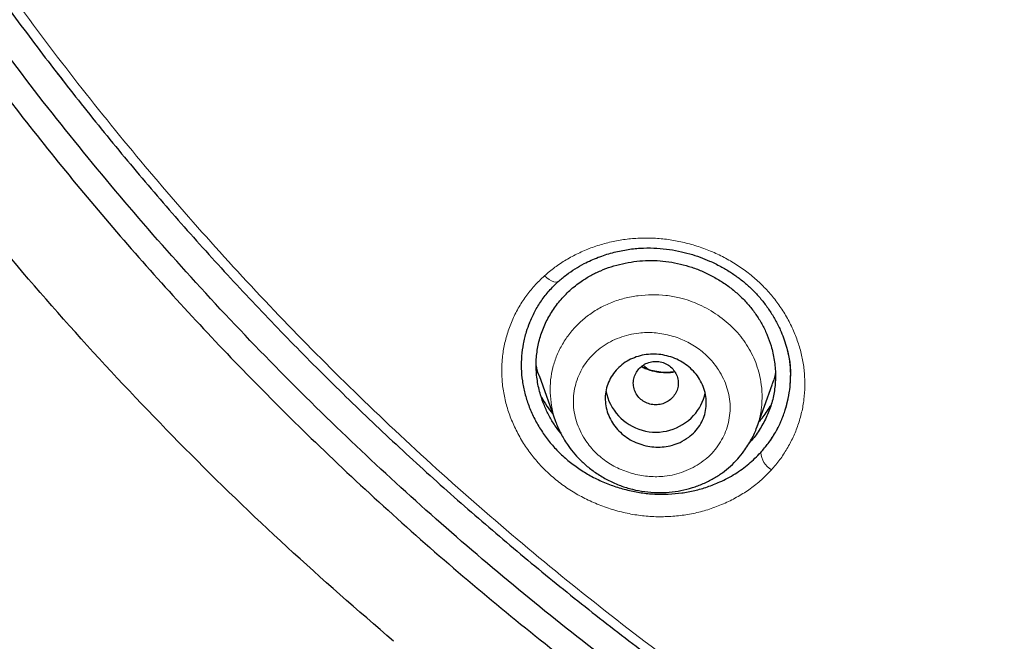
# Model space of a CAD drawing. Header units: millimetres. Extents: x 8 to 846, y 12 to 2113.
# Tile 267 of 515: x 432 to 450, y 1782 to 1793. Entities that reach past the tile are written whole.
import ezdxf

# ---------------------------------------------------------------- set-up
doc = ezdxf.new("R2010")
doc.units = ezdxf.units.MM

msp = doc.modelspace()

# ---------------------------------------------------------------- linework, layer by layer
at = {"color": 7, "linetype": 'Continuous', "lineweight": 30}
for p, q in [((432.777, 1791.701), (432.777, 1791.706)), ((432.777, 1791.701), (432.857, 1791.603)), ((441.345, 1786.329), (441.636, 1785.513)), ((445.82, 1786.309), (445.82, 1786.331)), ((445.224, 1785.407), (445.494, 1786.163)), ((441.651, 1785.49), (441.641, 1785.515))]:
    msp.add_line(p, q, dxfattribs=at)
at = {"color": 8, "linetype": 'Continuous', "lineweight": 0}
msp.add_line((443.2, 1786.515), (443.295, 1786.438), dxfattribs=at)
at = {"color": 8, "linetype": 'Continuous', "lineweight": 0, "flags": 128}
msp.add_lwpolyline([(441.441, 1788.107), (441.484, 1788.07), (441.527, 1788.039), (441.569, 1788.016), (441.608, 1788), (441.642, 1787.994), (441.67, 1787.997), (441.684, 1788.003)], dxfattribs=at)
at = {"color": 7, "linetype": 'Continuous', "lineweight": 30}
for centre, radius, start, end in [((443.425, 1786.229), 0.907, 190.9107, 317.7074), ((443.465, 1786.2), 0.859, 317.3623, 347.7379)]:
    msp.add_arc(centre, radius, start, end, dxfattribs=at)
at = {"color": 8, "linetype": 'Continuous', "lineweight": 0}
msp.add_arc((445.674, 1784.981), 0.381, 182.9242, 239.8902, dxfattribs=at)
at = {"color": 7, "linetype": 'Continuous', "lineweight": 30}
for points, knots in [([(438.753, 1781.597), (438.116, 1782.151), (436.841, 1783.26), (435.025, 1785.022), (433.286, 1786.854), (431.632, 1788.759), (430.064, 1790.73), (428.585, 1792.765), (427.198, 1794.859), (425.906, 1797.008), (424.711, 1799.21), (423.615, 1801.459), (422.622, 1803.753), (421.734, 1806.086), (420.951, 1808.454), (420.274, 1810.852), (419.705, 1813.277), (419.244, 1815.722), (418.892, 1818.185), (418.651, 1820.66), (418.52, 1823.142), (418.502, 1825.628), (418.596, 1828.113), (418.802, 1830.591), (419.118, 1833.058), (419.543, 1835.51), (420.077, 1837.942), (420.719, 1840.349), (421.467, 1842.727), (422.321, 1845.072), (423.281, 1847.379), (424.343, 1849.643), (425.506, 1851.861), (426.768, 1854.028), (428.124, 1856.141), (429.573, 1858.195), (431.112, 1860.187), (432.739, 1862.114), (434.45, 1863.97), (436.243, 1865.754), (438.115, 1867.459), (440.062, 1869.085), (442.08, 1870.628), (444.165, 1872.085), (446.313, 1873.455), (448.52, 1874.735), (450.781, 1875.922), (453.094, 1877.013), (455.453, 1878.006), (457.856, 1878.898), (460.296, 1879.689), (462.768, 1880.377), (465.27, 1880.962), (467.794, 1881.442), (470.338, 1881.818), (472.897, 1882.085), (475.465, 1882.254), (477.18, 1882.275), (478.038, 1882.285)], [0, 0, 0, 0, 0.017858, 0.035716, 0.053573, 0.07143, 0.089286, 0.107143, 0.124999, 0.142856, 0.160713, 0.178571, 0.196429, 0.214287, 0.232143, 0.25, 0.267856, 0.285712, 0.303568, 0.321425, 0.339282, 0.35714, 0.374998, 0.392856, 0.410713, 0.42857, 0.446428, 0.464285, 0.482142, 0.499999, 0.517857, 0.535714, 0.553571, 0.571428, 0.589285, 0.607142, 0.624999, 0.642856, 0.660713, 0.67857, 0.696427, 0.714284, 0.732141, 0.749999, 0.767857, 0.785715, 0.803573, 0.821432, 0.83929, 0.857149, 0.875005, 0.892861, 0.910716, 0.928572, 0.946428, 0.964284, 0.982141, 1, 1, 1, 1]), ([(478.038, 1879.997), (477.434, 1879.991), (476.226, 1879.981), (474.416, 1879.894), (472.608, 1879.756), (470.804, 1879.561), (469.003, 1879.311), (467.209, 1879.007), (465.477, 1878.659), (463.811, 1878.274), (462.213, 1877.858), (460.632, 1877.398), (459.069, 1876.896), (457.523, 1876.351), (455.942, 1875.743), (454.328, 1875.068), (452.688, 1874.322), (451.077, 1873.528), (449.495, 1872.687), (447.943, 1871.799), (446.418, 1870.862), (444.963, 1869.906), (443.577, 1868.935), (442.263, 1867.956), (440.98, 1866.942), (439.728, 1865.894), (438.508, 1864.811), (437.286, 1863.661), (436.066, 1862.443), (434.855, 1861.154), (433.687, 1859.829), (432.562, 1858.469), (431.48, 1857.073), (430.439, 1855.639), (429.469, 1854.212), (428.569, 1852.798), (427.74, 1851.406), (426.955, 1849.994), (426.213, 1848.564), (425.516, 1847.115), (424.843, 1845.604), (424.201, 1844.032), (423.594, 1842.398), (423.04, 1840.745), (422.54, 1839.075), (422.094, 1837.387), (421.7, 1835.679), (421.369, 1834.004), (421.099, 1832.367), (420.884, 1830.775), (420.717, 1829.182), (420.598, 1827.587), (420.528, 1825.989), (420.504, 1824.343), (420.533, 1822.652), (420.62, 1820.915), (420.763, 1819.181), (420.964, 1817.448), (421.221, 1815.717), (421.535, 1813.99), (421.894, 1812.32), (422.291, 1810.712), (422.722, 1809.167), (423.197, 1807.638), (423.717, 1806.125), (424.282, 1804.628), (424.911, 1803.102), (425.607, 1801.549), (426.376, 1799.973), (427.196, 1798.42), (428.07, 1796.89), (428.995, 1795.381), (429.97, 1793.901), (430.962, 1792.492), (431.963, 1791.158), (432.969, 1789.893), (434.012, 1788.658), (435.091, 1787.454), (436.206, 1786.279), (437.391, 1785.101), (438.65, 1783.923), (439.984, 1782.75), (441.359, 1781.617), (442.774, 1780.524), (444.229, 1779.47), (445.719, 1778.46), (447.195, 1777.524), (448.649, 1776.661), (450.081, 1775.864), (451.534, 1775.109), (453.009, 1774.395), (454.505, 1773.722), (456.07, 1773.071), (457.704, 1772.447), (459.405, 1771.856), (461.124, 1771.317), (462.86, 1770.83), (464.614, 1770.395), (466.381, 1770.014), (468.109, 1769.696), (469.793, 1769.436), (471.432, 1769.23), (473.076, 1769.069), (474.725, 1768.955), (476.38, 1768.884), (477.485, 1768.875), (478.038, 1768.871)], [0, 0, 0, 0, 0.01003, 0.020054, 0.030083, 0.040124, 0.050187, 0.060282, 0.070362, 0.079553, 0.088711, 0.097842, 0.106955, 0.116055, 0.12515, 0.135215, 0.145244, 0.155247, 0.165233, 0.175211, 0.185191, 0.195231, 0.204429, 0.213609, 0.222777, 0.23194, 0.241107, 0.250284, 0.260264, 0.270231, 0.280194, 0.290164, 0.300149, 0.31016, 0.320251, 0.329484, 0.338685, 0.347862, 0.357022, 0.366175, 0.375328, 0.385279, 0.395221, 0.405163, 0.415118, 0.425096, 0.435106, 0.445185, 0.454404, 0.463594, 0.472765, 0.481925, 0.491084, 0.500249, 0.510205, 0.520158, 0.530119, 0.540101, 0.550114, 0.56017, 0.570237, 0.579425, 0.588586, 0.597726, 0.606856, 0.615983, 0.625115, 0.635087, 0.645061, 0.655045, 0.665052, 0.67509, 0.685171, 0.695207, 0.70436, 0.713496, 0.722621, 0.731743, 0.74087, 0.750008, 0.759978, 0.769956, 0.779952, 0.789974, 0.800033, 0.810138, 0.820182, 0.829338, 0.838477, 0.847605, 0.856731, 0.86586, 0.875, 0.885017, 0.895019, 0.905016, 0.915017, 0.92503, 0.935066, 0.945076, 0.954226, 0.963368, 0.97251, 0.981657, 0.990818, 1, 1, 1, 1]), ([(535.073, 1824.397), (535.066, 1823.725), (535.051, 1822.382), (534.932, 1820.371), (534.742, 1818.364), (534.474, 1816.362), (534.129, 1814.366), (533.717, 1812.417), (533.244, 1810.522), (532.715, 1808.685), (532.121, 1806.869), (531.461, 1805.073), (530.724, 1803.268), (529.908, 1801.458), (529.008, 1799.648), (528.038, 1797.869), (527, 1796.122), (525.893, 1794.407), (524.742, 1792.761), (523.556, 1791.186), (522.339, 1789.684), (521.07, 1788.224), (519.748, 1786.806), (518.352, 1785.41), (516.88, 1784.039), (515.33, 1782.699), (513.726, 1781.411), (512.067, 1780.176), (510.358, 1778.997), (508.639, 1777.9), (506.922, 1776.885), (505.209, 1775.949), (503.465, 1775.073), (501.691, 1774.255), (499.855, 1773.483), (497.956, 1772.762), (495.995, 1772.096), (494.005, 1771.499), (491.985, 1770.97), (489.939, 1770.512), (487.915, 1770.132), (485.922, 1769.828), (483.966, 1769.596), (482.008, 1769.43), (480.046, 1769.329), (478.039, 1769.294), (475.989, 1769.329), (473.899, 1769.439), (471.814, 1769.623), (469.736, 1769.882), (467.665, 1770.215), (465.649, 1770.612), (463.692, 1771.068), (461.798, 1771.576), (459.928, 1772.146), (458.081, 1772.777), (456.215, 1773.485), (454.335, 1774.275), (452.445, 1775.15), (450.593, 1776.091), (448.777, 1777.097), (446.997, 1778.168), (445.29, 1779.281), (443.66, 1780.427), (442.108, 1781.599), (440.602, 1782.82), (439.144, 1784.088), (437.701, 1785.433), (436.278, 1786.855), (434.883, 1788.358), (433.548, 1789.908), (432.272, 1791.504), (431.053, 1793.15), (429.917, 1794.808), (428.862, 1796.472), (427.89, 1798.133), (426.98, 1799.822), (426.132, 1801.539), (425.331, 1803.319), (424.581, 1805.161), (423.889, 1807.061), (423.27, 1808.981), (422.725, 1810.921), (422.252, 1812.885), (421.859, 1814.835), (421.544, 1816.763), (421.303, 1818.662), (421.132, 1820.568), (421.025, 1822.48), (421.012, 1823.758), (421.006, 1824.397)], [0, 0, 0, 0, 0.011647, 0.023279, 0.034914, 0.046569, 0.058262, 0.069997, 0.081033, 0.092045, 0.103046, 0.114051, 0.125075, 0.136674, 0.148268, 0.159874, 0.171507, 0.183184, 0.194903, 0.205931, 0.216944, 0.227954, 0.238974, 0.250018, 0.2616, 0.2732, 0.284834, 0.296518, 0.308264, 0.319998, 0.330999, 0.341975, 0.352941, 0.363907, 0.374886, 0.386463, 0.398058, 0.409684, 0.421356, 0.433089, 0.444843, 0.455871, 0.466863, 0.477832, 0.488791, 0.499751, 0.51144, 0.523115, 0.53479, 0.54648, 0.558201, 0.569925, 0.580927, 0.591892, 0.602833, 0.61376, 0.624687, 0.6364, 0.648087, 0.659761, 0.671439, 0.683135, 0.694871, 0.705904, 0.716895, 0.727858, 0.738804, 0.749746, 0.761426, 0.773081, 0.784724, 0.796373, 0.808043, 0.819784, 0.830839, 0.841857, 0.852852, 0.863839, 0.87483, 0.886496, 0.898127, 0.909738, 0.921348, 0.932974, 0.944696, 0.955762, 0.96681, 0.977856, 0.988914, 1, 1, 1, 1]), ([(421.626, 1820.903), (421.63, 1820.848), (421.638, 1820.728), (421.654, 1820.534), (421.672, 1820.308), (421.694, 1820.05), (421.718, 1819.768), (421.746, 1819.472), (421.791, 1819.007), (421.859, 1818.385), (421.95, 1817.641), (422.046, 1816.946), (422.144, 1816.293), (422.248, 1815.649), (422.388, 1814.851), (422.571, 1813.899), (422.809, 1812.791), (423.069, 1811.69), (423.366, 1810.544), (423.702, 1809.355), (424.082, 1808.125), (424.492, 1806.904), (424.931, 1805.693), (425.4, 1804.494), (425.898, 1803.305), (426.425, 1802.129), (426.982, 1800.963), (427.568, 1799.808), (428.184, 1798.665), (428.827, 1797.536), (429.497, 1796.422), (430.191, 1795.329), (430.906, 1794.258), (431.643, 1793.211), (432.404, 1792.18), (433.193, 1791.161), (434.012, 1790.153), (434.861, 1789.158), (435.735, 1788.183), (436.632, 1787.229), (437.552, 1786.295), (438.495, 1785.382), (439.46, 1784.492), (440.448, 1783.623), (441.456, 1782.778), (442.484, 1781.956), (443.532, 1781.157), (444.593, 1780.386), (445.664, 1779.645), (446.746, 1778.932), (447.844, 1778.245), (448.965, 1777.577), (450.11, 1776.931), (451.277, 1776.306), (452.46, 1775.709), (453.658, 1775.139), (454.869, 1774.596), (456.094, 1774.081), (457.331, 1773.595), (458.58, 1773.137), (459.839, 1772.709), (461.107, 1772.309), (462.385, 1771.938), (463.664, 1771.598), (464.943, 1771.288), (466.219, 1771.01), (467.501, 1770.76), (468.797, 1770.537), (470.107, 1770.342), (471.43, 1770.175), (472.758, 1770.039), (474.088, 1769.933), (475.422, 1769.858), (476.759, 1769.813), (478.097, 1769.8), (479.434, 1769.816), (480.768, 1769.863), (482.099, 1769.941), (483.426, 1770.049), (484.743, 1770.187), (486.047, 1770.353), (487.339, 1770.547), (488.626, 1770.769), (489.917, 1771.022), (491.21, 1771.306), (492.506, 1771.622), (493.795, 1771.967), (495.075, 1772.341), (496.346, 1772.744), (497.606, 1773.176), (498.855, 1773.637), (500.09, 1774.126), (501.311, 1774.642), (502.519, 1775.186), (503.712, 1775.757), (504.885, 1776.351), (506.035, 1776.969), (507.163, 1777.608), (508.276, 1778.272), (509.381, 1778.965), (510.477, 1779.688), (511.562, 1780.442), (512.63, 1781.221), (513.679, 1782.023), (514.708, 1782.85), (515.716, 1783.699), (516.702, 1784.57), (517.665, 1785.462), (518.604, 1786.374), (519.52, 1787.308), (520.413, 1788.262), (521.278, 1789.231), (522.113, 1790.213), (522.92, 1791.208), (523.703, 1792.221), (524.468, 1793.259), (525.213, 1794.322), (525.937, 1795.408), (526.634, 1796.511), (527.304, 1797.629), (527.946, 1798.761), (528.56, 1799.908), (529.145, 1801.065), (529.7, 1802.233), (530.225, 1803.411), (530.721, 1804.6), (531.188, 1805.802), (531.625, 1807.014), (532.033, 1808.237), (532.412, 1809.468), (532.76, 1810.708), (533.079, 1811.955), (533.367, 1813.208), (533.624, 1814.467), (533.814, 1815.524), (533.953, 1816.388), (534.053, 1817.064), (534.148, 1817.769), (534.222, 1818.387), (534.279, 1818.901), (534.319, 1819.295), (534.354, 1819.667), (534.38, 1819.972), (534.4, 1820.216), (534.415, 1820.402), (534.427, 1820.561), (534.437, 1820.692), (534.446, 1820.792), (534.451, 1820.852), (534.453, 1820.878)], [0, 0, 0, 0, 0.000972, 0.00214, 0.003506, 0.005071, 0.006833, 0.008669, 0.010483, 0.01536, 0.020074, 0.024147, 0.02815, 0.032108, 0.036022, 0.042913, 0.049781, 0.056648, 0.063516, 0.07132, 0.079124, 0.086927, 0.094729, 0.102526, 0.110315, 0.118106, 0.125905, 0.133736, 0.141568, 0.149401, 0.157234, 0.165071, 0.172773, 0.180477, 0.188169, 0.195855, 0.203695, 0.211534, 0.219373, 0.22721, 0.235046, 0.242882, 0.250729, 0.258566, 0.266406, 0.274247, 0.282088, 0.289927, 0.297623, 0.305312, 0.312993, 0.320676, 0.328514, 0.336353, 0.344191, 0.352031, 0.359872, 0.367717, 0.37557, 0.383406, 0.391244, 0.399082, 0.406919, 0.414756, 0.42245, 0.430139, 0.437816, 0.445493, 0.45333, 0.461167, 0.469006, 0.476845, 0.484688, 0.492542, 0.500414, 0.508269, 0.516104, 0.523931, 0.531754, 0.539576, 0.547258, 0.554937, 0.562615, 0.570292, 0.578136, 0.585988, 0.593841, 0.601695, 0.60955, 0.617404, 0.625259, 0.633094, 0.640923, 0.648747, 0.656569, 0.664391, 0.672072, 0.679754, 0.687435, 0.695118, 0.702963, 0.710816, 0.718673, 0.72653, 0.734389, 0.742246, 0.7501, 0.757929, 0.765748, 0.773567, 0.781388, 0.789209, 0.796892, 0.804574, 0.81226, 0.819951, 0.82781, 0.835667, 0.843519, 0.85137, 0.859219, 0.867068, 0.874915, 0.882713, 0.890504, 0.898295, 0.906097, 0.913906, 0.921715, 0.929526, 0.937336, 0.945145, 0.952949, 0.960746, 0.968542, 0.972526, 0.976679, 0.980999, 0.985489, 0.988029, 0.990437, 0.992707, 0.994838, 0.996024, 0.997162, 0.998233, 0.998944, 0.999532, 1, 1, 1, 1]), ([(441.684, 1788.003), (441.733, 1788.044), (441.828, 1788.126), (441.985, 1788.232), (442.172, 1788.34), (442.392, 1788.439), (442.644, 1788.521), (442.896, 1788.575), (443.143, 1788.602), (443.382, 1788.605), (443.61, 1788.586), (443.825, 1788.55), (444.025, 1788.501), (444.209, 1788.441), (444.394, 1788.367), (444.575, 1788.279), (444.75, 1788.176), (444.91, 1788.064), (445.059, 1787.942), (445.2, 1787.805), (445.33, 1787.656), (445.448, 1787.495), (445.553, 1787.323), (445.636, 1787.158), (445.7, 1787.001), (445.747, 1786.858), (445.782, 1786.722), (445.804, 1786.602), (445.816, 1786.501), (445.821, 1786.421), (445.822, 1786.361), (445.822, 1786.331), (445.822, 1786.318)], [0, 0, 0, 0, 0.036456, 0.072078, 0.106829, 0.157234, 0.205519, 0.251649, 0.295646, 0.337571, 0.377394, 0.415095, 0.450655, 0.484052, 0.515271, 0.553495, 0.587874, 0.621033, 0.654766, 0.689164, 0.724282, 0.760123, 0.796666, 0.833864, 0.862162, 0.890767, 0.918101, 0.941725, 0.961646, 0.977931, 0.990683, 1, 1, 1, 1]), ([(441.731, 1785.303), (441.696, 1785.349), (441.619, 1785.448), (441.521, 1785.613), (441.435, 1785.795), (441.362, 1786.004), (441.308, 1786.238), (441.287, 1786.495), (441.302, 1786.749), (441.354, 1786.997), (441.442, 1787.235), (441.561, 1787.459), (441.712, 1787.665), (441.89, 1787.851), (442.076, 1787.999), (442.262, 1788.114), (442.441, 1788.201), (442.629, 1788.272), (442.828, 1788.326), (443.032, 1788.363), (443.24, 1788.381), (443.447, 1788.38), (443.655, 1788.359), (443.862, 1788.32), (444.066, 1788.262), (444.264, 1788.185), (444.455, 1788.09), (444.637, 1787.98), (444.807, 1787.854), (444.961, 1787.715), (445.1, 1787.564), (445.222, 1787.401), (445.327, 1787.229), (445.412, 1787.047), (445.486, 1786.838), (445.539, 1786.603), (445.561, 1786.346), (445.546, 1786.091), (445.494, 1785.844), (445.408, 1785.606), (445.285, 1785.383), (445.179, 1785.224), (445.105, 1785.149), (445.091, 1785.135)], [0, 0, 0, 0, 0.018609, 0.040405, 0.062372, 0.084734, 0.114192, 0.143334, 0.172667, 0.201772, 0.231238, 0.260579, 0.289823, 0.319296, 0.348432, 0.370424, 0.392267, 0.414161, 0.436306, 0.458734, 0.480713, 0.502457, 0.524182, 0.546157, 0.567983, 0.589884, 0.612085, 0.634373, 0.656303, 0.678105, 0.700014, 0.721756, 0.74351, 0.765512, 0.787987, 0.817239, 0.846711, 0.875878, 0.905006, 0.934153, 0.963802, 0.993413, 1, 1, 1, 1]), ([(441.174, 1787.267), (441.204, 1787.335), (441.264, 1787.472), (441.383, 1787.664), (441.521, 1787.844), (441.63, 1787.95), (441.684, 1788.003)], [0, 0, 0, 0, 0.25033, 0.500636, 0.750576, 1, 1, 1, 1]), ([(441.175, 1787.269), (441.154, 1787.215), (441.106, 1787.094), (441.059, 1786.896), (441.029, 1786.678), (441.024, 1786.457), (441.043, 1786.234), (441.088, 1786.013), (441.157, 1785.795), (441.251, 1785.58), (441.367, 1785.374), (441.503, 1785.179), (441.659, 1784.999), (441.834, 1784.835), (442.026, 1784.687), (442.232, 1784.557), (442.452, 1784.446), (442.683, 1784.356), (442.921, 1784.287), (443.162, 1784.24), (443.405, 1784.216), (443.646, 1784.215), (443.885, 1784.236), (444.118, 1784.28), (444.345, 1784.345), (444.588, 1784.442), (444.837, 1784.574), (445.085, 1784.75), (445.223, 1784.891), (445.293, 1784.961)], [0, 0, 0, 0, 0.028167, 0.064136, 0.099907, 0.135839, 0.171784, 0.207537, 0.243486, 0.280016, 0.31675, 0.352747, 0.388407, 0.424144, 0.460001, 0.495693, 0.531626, 0.5682, 0.604505, 0.640355, 0.676133, 0.712224, 0.748004, 0.783691, 0.819647, 0.856224, 0.90452, 0.95217, 1, 1, 1, 1]), ([(444.009, 1785.231), (443.959, 1785.199), (443.87, 1785.14), (443.719, 1785.087), (443.575, 1785.058), (443.427, 1785.053), (443.279, 1785.069), (443.136, 1785.108), (443, 1785.167), (442.874, 1785.246), (442.763, 1785.343), (442.669, 1785.456), (442.595, 1785.583), (442.546, 1785.719), (442.521, 1785.862), (442.523, 1786.005), (442.553, 1786.146), (442.609, 1786.279), (442.688, 1786.399), (442.789, 1786.503), (442.907, 1786.588), (443.04, 1786.652), (443.18, 1786.694), (443.327, 1786.713), (443.475, 1786.711), (443.622, 1786.685), (443.763, 1786.639), (443.895, 1786.572), (444.016, 1786.486), (444.121, 1786.383), (444.208, 1786.264), (444.272, 1786.134), (444.313, 1785.994), (444.327, 1785.851), (444.315, 1785.707), (444.275, 1785.569), (444.21, 1785.441), (444.122, 1785.326), (444.047, 1785.263), (444.009, 1785.231)], [0, 0, 0, 0, 0.0336283, 0.0603354, 0.0870397, 0.1130974, 0.1391518, 0.1648932, 0.1906323, 0.2165271, 0.2424215, 0.2688986, 0.2953776, 0.3226247, 0.3498755, 0.3777204, 0.4055691, 0.4335541, 0.4615411, 0.4891602, 0.5167789, 0.5437144, 0.5706475, 0.5968813, 0.6231118, 0.6489068, 0.674699, 0.700497, 0.7262939, 0.7525556, 0.7788185, 0.8058255, 0.8328357, 0.8605315, 0.8882312, 0.9161768, 0.944125, 0.9720624, 1, 1, 1, 1]), ([(443.722, 1785.939), (443.743, 1785.966), (443.786, 1786.02), (443.819, 1786.117), (443.827, 1786.219), (443.806, 1786.319), (443.76, 1786.41), (443.691, 1786.488), (443.604, 1786.544), (443.504, 1786.578), (443.399, 1786.585), (443.295, 1786.565), (443.2, 1786.521), (443.12, 1786.454), (443.061, 1786.369), (443.027, 1786.273), (443.019, 1786.171), (443.04, 1786.071), (443.086, 1785.98), (443.155, 1785.902), (443.242, 1785.846), (443.342, 1785.813), (443.447, 1785.805), (443.551, 1785.825), (443.647, 1785.868), (443.697, 1785.915), (443.722, 1785.939)], [0, 0, 0, 0, 0.041659, 0.083341, 0.125, 0.166659, 0.208341, 0.25, 0.291659, 0.333341, 0.375, 0.416659, 0.458341, 0.5, 0.541659, 0.583341, 0.625, 0.666659, 0.708341, 0.75, 0.791659, 0.833341, 0.875, 0.916659, 0.958341, 1, 1, 1, 1]), ([(441.346, 1786.33), (441.344, 1786.335), (441.318, 1786.393), (441.306, 1786.455), (441.294, 1786.511)], [0, 0, 0, 0, 0.0838487, 1, 1, 1, 1]), ([(443.76, 1786.4), (443.736, 1786.395), (443.667, 1786.383), (443.548, 1786.384), (443.408, 1786.403), (443.28, 1786.438), (443.204, 1786.474), (443.17, 1786.49)], [0, 0, 0, 0, 0.130434, 0.35905, 0.588795, 0.820156, 1, 1, 1, 1]), ([(445.293, 1784.961), (445.338, 1785.014), (445.428, 1785.12), (445.542, 1785.293), (445.639, 1785.477), (445.716, 1785.67), (445.775, 1785.871), (445.81, 1786.076), (445.825, 1786.226), (445.822, 1786.308), (445.821, 1786.321)], [0, 0, 0, 0, 0.138972, 0.277266, 0.416056, 0.556502, 0.697875, 0.836808, 0.974543, 1, 1, 1, 1]), ([(445.553, 1786.367), (445.552, 1786.362), (445.539, 1786.292), (445.514, 1786.225), (445.491, 1786.164)], [0, 0, 0, 0, 0.08017, 1, 1, 1, 1]), ([(441.386, 1785.945), (441.417, 1785.891), (441.476, 1785.79), (441.551, 1785.696), (441.587, 1785.652)], [0, 0, 0, 0, 0.52332, 1, 1, 1, 1]), ([(445.261, 1785.51), (445.286, 1785.538), (445.369, 1785.628), (445.431, 1785.733), (445.474, 1785.805)], [0, 0, 0, 0, 0.309844, 1, 1, 1, 1]), ([(441.647, 1785.491), (441.659, 1785.459), (441.685, 1785.395), (441.733, 1785.298), (441.786, 1785.2), (441.856, 1785.088), (441.951, 1784.962), (442.076, 1784.825), (442.224, 1784.692), (442.396, 1784.567), (442.587, 1784.456), (442.793, 1784.366), (443.007, 1784.3), (443.225, 1784.259), (443.443, 1784.243), (443.66, 1784.25), (443.872, 1784.279), (444.077, 1784.33), (444.27, 1784.401), (444.448, 1784.49), (444.61, 1784.596), (444.755, 1784.714), (444.883, 1784.843), (444.984, 1784.968), (445.063, 1785.085), (445.127, 1785.192), (445.182, 1785.299), (445.21, 1785.372), (445.224, 1785.408)], [0, 0, 0, 0, 0.021823, 0.044518, 0.068896, 0.095017, 0.132282, 0.172376, 0.215292, 0.260975, 0.308956, 0.356893, 0.404403, 0.451529, 0.498368, 0.544962, 0.591297, 0.63734, 0.682693, 0.726909, 0.770093, 0.812293, 0.853512, 0.893732, 0.92266, 0.949848, 0.97555, 1, 1, 1, 1])]:
    msp.add_open_spline(points, degree=3, knots=knots, dxfattribs=at)
at = {"color": 8, "linetype": 'Continuous', "lineweight": 0}
for points, knots in [([(421.73, 1824.347), (421.737, 1823.68), (421.752, 1822.346), (421.871, 1820.349), (422.061, 1818.355), (422.33, 1816.366), (422.674, 1814.386), (423.083, 1812.46), (423.551, 1810.594), (424.073, 1808.787), (424.659, 1807), (425.309, 1805.234), (426.035, 1803.457), (426.84, 1801.674), (427.73, 1799.887), (428.689, 1798.13), (429.719, 1796.402), (430.816, 1794.706), (431.954, 1793.08), (433.125, 1791.528), (434.322, 1790.05), (435.571, 1788.614), (436.87, 1787.221), (438.246, 1785.845), (439.701, 1784.491), (441.237, 1783.163), (442.825, 1781.888), (444.466, 1780.667), (446.153, 1779.504), (447.847, 1778.424), (449.537, 1777.426), (451.224, 1776.507), (452.943, 1775.644), (454.693, 1774.838), (456.509, 1774.075), (458.39, 1773.361), (460.334, 1772.701), (462.306, 1772.11), (464.304, 1771.588), (466.324, 1771.136), (468.32, 1770.763), (470.283, 1770.465), (472.211, 1770.237), (474.145, 1770.075), (476.083, 1769.977), (478.064, 1769.944), (480.085, 1769.979), (482.141, 1770.088), (484.191, 1770.27), (486.236, 1770.525), (488.277, 1770.853), (490.269, 1771.245), (492.208, 1771.696), (494.087, 1772.201), (495.942, 1772.767), (497.774, 1773.394), (499.617, 1774.095), (501.468, 1774.874), (503.322, 1775.733), (505.14, 1776.657), (506.922, 1777.645), (508.673, 1778.698), (510.356, 1779.795), (511.97, 1780.928), (513.507, 1782.089), (514.998, 1783.297), (516.442, 1784.553), (517.868, 1785.882), (519.272, 1787.287), (520.646, 1788.768), (521.963, 1790.297), (523.222, 1791.873), (524.425, 1793.498), (525.547, 1795.135), (526.587, 1796.776), (527.546, 1798.413), (528.444, 1800.077), (529.28, 1801.768), (530.072, 1803.525), (530.814, 1805.345), (531.501, 1807.23), (532.114, 1809.137), (532.655, 1811.067), (533.124, 1813.019), (533.511, 1814.95), (533.821, 1816.851), (534.057, 1818.719), (534.225, 1820.591), (534.329, 1822.468), (534.342, 1823.721), (534.349, 1824.347)], [0, 0, 0, 0, 0.0117137, 0.0234149, 0.0351216, 0.0468522, 0.0586247, 0.070364, 0.0813631, 0.0923367, 0.1032992, 0.1142649, 0.1252481, 0.1368316, 0.148424, 0.1600419, 0.1717018, 0.1834199, 0.1951477, 0.206154, 0.2171342, 0.2281014, 0.2390684, 0.2500482, 0.2616874, 0.2733323, 0.2849979, 0.2966994, 0.3084517, 0.3201468, 0.3311024, 0.3420458, 0.3529893, 0.3639449, 0.3749251, 0.3865672, 0.398212, 0.409874, 0.4215681, 0.4333088, 0.4450345, 0.4560332, 0.4670091, 0.4779743, 0.4889413, 0.4999221, 0.5115701, 0.5232038, 0.5348379, 0.5464871, 0.5581659, 0.5699121, 0.5809668, 0.5919838, 0.6029753, 0.6139537, 0.6249313, 0.6365724, 0.6481884, 0.6597941, 0.6714039, 0.6830322, 0.6947667, 0.7058318, 0.7168559, 0.7278515, 0.7388313, 0.7498078, 0.7614587, 0.7730925, 0.7847248, 0.7963708, 0.8080459, 0.8197857, 0.8308292, 0.8418316, 0.8528066, 0.8637681, 0.8747299, 0.8864319, 0.8981149, 0.9097963, 0.9214933, 0.9332235, 0.9449736, 0.9560095, 0.967015, 0.9780052, 0.9889952, 1, 1, 1, 1]), ([(441.441, 1788.107), (441.502, 1788.159), (441.623, 1788.261), (441.824, 1788.394), (442.039, 1788.509), (442.268, 1788.606), (442.507, 1788.684), (442.754, 1788.739), (443.005, 1788.773), (443.26, 1788.783), (443.517, 1788.771), (443.773, 1788.736), (444.027, 1788.678), (444.278, 1788.597), (444.522, 1788.496), (444.754, 1788.375), (444.971, 1788.236), (445.172, 1788.079), (445.358, 1787.904), (445.525, 1787.715), (445.673, 1787.511), (445.799, 1787.295), (445.904, 1787.071), (445.985, 1786.841), (446.042, 1786.608), (446.074, 1786.372), (446.082, 1786.137), (446.066, 1785.904), (446.024, 1785.673), (445.959, 1785.448), (445.872, 1785.23), (445.763, 1785.024), (445.635, 1784.829), (445.533, 1784.71), (445.482, 1784.651)], [0, 0, 0, 0, 0.031222, 0.062271, 0.09341, 0.124899, 0.156803, 0.188143, 0.219197, 0.250255, 0.281466, 0.312506, 0.343673, 0.375258, 0.407122, 0.438361, 0.469281, 0.5002, 0.531337, 0.562341, 0.593521, 0.625184, 0.656661, 0.687795, 0.718877, 0.7502, 0.781212, 0.812194, 0.843429, 0.875193, 0.906627, 0.937733, 0.96877, 1, 1, 1, 1]), ([(445.482, 1784.651), (445.424, 1784.59), (445.308, 1784.47), (445.109, 1784.312), (444.892, 1784.173), (444.659, 1784.055), (444.413, 1783.958), (444.158, 1783.885), (443.895, 1783.837), (443.626, 1783.814), (443.355, 1783.815), (443.082, 1783.843), (442.811, 1783.896), (442.544, 1783.975), (442.284, 1784.078), (442.036, 1784.202), (441.805, 1784.349), (441.59, 1784.516), (441.393, 1784.701), (441.218, 1784.904), (441.064, 1785.122), (440.934, 1785.353), (440.829, 1785.593), (440.751, 1785.838), (440.7, 1786.087), (440.678, 1786.337), (440.682, 1786.586), (440.714, 1786.832), (440.774, 1787.072), (440.86, 1787.306), (440.97, 1787.53), (441.104, 1787.739), (441.259, 1787.934), (441.38, 1788.049), (441.441, 1788.107)], [0, 0, 0, 0, 0.031271, 0.062374, 0.093616, 0.1253, 0.156884, 0.188022, 0.219021, 0.250193, 0.281377, 0.312366, 0.343498, 0.375103, 0.406864, 0.438034, 0.468958, 0.499992, 0.531111, 0.562086, 0.593268, 0.625, 0.656532, 0.687658, 0.718711, 0.750026, 0.781104, 0.812087, 0.843292, 0.875032, 0.906592, 0.937736, 0.968769, 1, 1, 1, 1]), ([(441.641, 1785.515), (441.634, 1785.533), (441.598, 1785.623), (441.563, 1785.794), (441.538, 1786.024), (441.546, 1786.253), (441.586, 1786.476), (441.658, 1786.691), (441.76, 1786.894), (441.889, 1787.083), (442.043, 1787.255), (442.221, 1787.407), (442.419, 1787.536), (442.636, 1787.637), (442.867, 1787.713), (443.028, 1787.74), (443.109, 1787.753)], [0, 0, 0, 0, 0.018079, 0.093789, 0.169558, 0.245126, 0.320292, 0.395187, 0.470274, 0.545561, 0.620983, 0.696481, 0.772064, 0.847837, 0.923847, 1, 1, 1, 1]), ([(443.109, 1787.753), (443.191, 1787.761), (443.355, 1787.776), (443.604, 1787.762), (443.829, 1787.723), (444.029, 1787.664), (444.203, 1787.594), (444.37, 1787.507), (444.53, 1787.406), (444.678, 1787.292), (444.815, 1787.165), (444.937, 1787.028), (445.044, 1786.881), (445.133, 1786.725), (445.205, 1786.561), (445.259, 1786.393), (445.301, 1786.201), (445.321, 1785.988), (445.31, 1785.757), (445.277, 1785.562), (445.235, 1785.449), (445.22, 1785.408)], [0, 0, 0, 0, 0.0641029, 0.1280517, 0.1917793, 0.2395827, 0.2877226, 0.3361509, 0.3847546, 0.4333992, 0.4819495, 0.5302901, 0.5783473, 0.6262139, 0.6742163, 0.7223661, 0.7706168, 0.8349678, 0.8991992, 0.9631852, 1, 1, 1, 1]), ([(443.121, 1787.087), (443.062, 1787.078), (442.944, 1787.06), (442.774, 1787.007), (442.614, 1786.935), (442.466, 1786.845), (442.333, 1786.738), (442.219, 1786.616), (442.123, 1786.48), (442.048, 1786.333), (441.993, 1786.175), (441.96, 1786.011), (441.952, 1785.844), (441.968, 1785.677), (442.008, 1785.512), (442.071, 1785.35), (442.15, 1785.208), (442.237, 1785.085), (442.326, 1784.983), (442.424, 1784.89), (442.532, 1784.806), (442.648, 1784.732), (442.772, 1784.669), (442.901, 1784.617), (443.035, 1784.576), (443.171, 1784.547), (443.308, 1784.531), (443.445, 1784.527), (443.595, 1784.537), (443.757, 1784.565), (443.927, 1784.617), (444.088, 1784.69), (444.236, 1784.78), (444.369, 1784.887), (444.483, 1785.009), (444.579, 1785.146), (444.655, 1785.293), (444.709, 1785.451), (444.742, 1785.615), (444.751, 1785.782), (444.735, 1785.949), (444.694, 1786.115), (444.631, 1786.276), (444.551, 1786.418), (444.465, 1786.541), (444.376, 1786.643), (444.277, 1786.736), (444.169, 1786.819), (444.054, 1786.893), (443.931, 1786.956), (443.801, 1787.008), (443.667, 1787.048), (443.531, 1787.078), (443.394, 1787.094), (443.256, 1787.099), (443.166, 1787.091), (443.121, 1787.087)], [0, 0, 0, 0, 0.020726, 0.041665, 0.062465, 0.083541, 0.104245, 0.124919, 0.145749, 0.166473, 0.187421, 0.208549, 0.229258, 0.249912, 0.270664, 0.291379, 0.312424, 0.328318, 0.343915, 0.359382, 0.374892, 0.390346, 0.406126, 0.421744, 0.437357, 0.453186, 0.468774, 0.484278, 0.499858, 0.520633, 0.541402, 0.562507, 0.583514, 0.604241, 0.625028, 0.645721, 0.66671, 0.687516, 0.708737, 0.729451, 0.750027, 0.770826, 0.791549, 0.812562, 0.828429, 0.84402, 0.859505, 0.875054, 0.890486, 0.905938, 0.921574, 0.937547, 0.953175, 0.96876, 0.984485, 1, 1, 1, 1]), ([(445.82, 1786.331), (445.819, 1786.38), (445.818, 1786.497), (445.789, 1786.683), (445.742, 1786.88), (445.695, 1787.005), (445.673, 1787.063)], [0, 0, 0, 0, 0.196535, 0.47635, 0.757373, 1, 1, 1, 1]), ([(443.763, 1786.395), (443.751, 1786.392), (443.688, 1786.376), (443.563, 1786.375), (443.398, 1786.397), (443.262, 1786.435), (443.19, 1786.475), (443.167, 1786.488)], [0, 0, 0, 0, 0.063999, 0.33549, 0.605669, 0.875914, 1, 1, 1, 1]), ([(445.293, 1784.961), (445.352, 1785.031), (445.471, 1785.172), (445.609, 1785.409), (445.708, 1785.641), (445.772, 1785.861), (445.808, 1786.063), (445.824, 1786.214), (445.821, 1786.296), (445.82, 1786.309)], [0, 0, 0, 0, 0.1845988, 0.370341, 0.5565667, 0.6961408, 0.8352815, 0.9737724, 1, 1, 1, 1])]:
    msp.add_open_spline(points, degree=3, knots=knots, dxfattribs=at)

doc.saveas('drawing.dxf')
